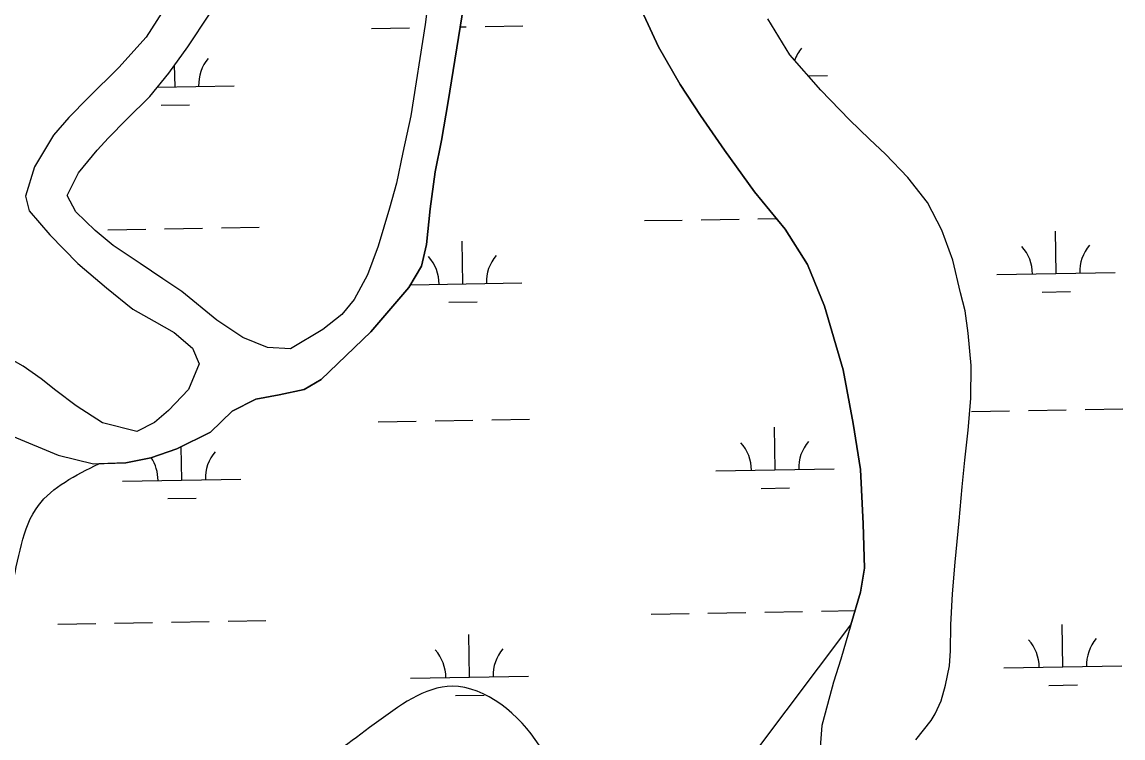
# Model space of a CAD drawing. Extents: x 3887375 to 3925618, y 296674 to 322633.
# Drawn here: x 3892796 to 3893727, y 316956 to 317561 of the extents above; entities that cross this region are included whole.
import ezdxf

# ---------------------------------------------------------------- set-up
doc = ezdxf.new("R2010")
doc.units = 0
doc.layers.add('V-TOPO-SHOR', color=7, linetype='Continuous')
doc.layers.add('V-WETL-SWMP', color=7, linetype='Continuous')

msp = doc.modelspace()

# ---------------------------------------------------------------- linework, layer by layer
at = {"layer": 'V-TOPO-SHOR'}
for p, q in [((3893066.61, 317313.67), (3893050.6, 317301.06)), ((3892920.03, 317232.55), (3892908.01, 317222.52)), ((3892908.01, 317222.52), (3892893.06, 317214.84))]:
    msp.add_line(p, q, dxfattribs=at)
for points in [[(3893148.94, 317651.5), (3893136.97, 317559.08), (3893124.9, 317481.83), (3893118.16, 317450.62), (3893112.81, 317424.67), (3893106.89, 317403.67), (3893097.16, 317371.52), (3893088.22, 317347.28), (3893077.02, 317326.36), (3893066.61, 317313.67)], [(3892925.5, 317586.74), (3892901.17, 317548.23), (3892878.04, 317522.55), (3892851.94, 317496.92), (3892835.53, 317480.36), (3892822.78, 317465.4), (3892806.54, 317438.63), (3892798.91, 317413.7), (3892802.02, 317401.46), (3892819.5, 317381.09), (3892843.18, 317356.99), (3892867.58, 317336.18), (3892889.71, 317318.37), (3892907.68, 317308.21), (3892924.67, 317298.39), (3892940.28, 317285.3), (3892946.01, 317272.03), (3892936.78, 317250.42), (3892920.03, 317232.55)], [(3893169.5, 317574.07), (3893156.4, 317493.86), (3893150.94, 317460.99), (3893145.59, 317434.38), (3893141.15, 317403.14), (3893138.05, 317372.87), (3893133.81, 317354.48), (3893123.32, 317336.52), (3893091.1, 317299.12), (3893048.96, 317258.9), (3893034.65, 317250.23), (3893013.5, 317245.94), (3892993.67, 317242.29), (3892973.74, 317232.05)], [(3893050.6, 317301.06), (3893022.99, 317284.68), (3893003.57, 317285.97), (3892982.93, 317294.2), (3892960.75, 317309.04), (3892931.14, 317333.22), (3892915.16, 317344.02), (3892895.91, 317356.84), (3892873.08, 317372.02), (3892857.78, 317384.78), (3892841.55, 317400.52), (3892834.19, 317414.47), (3892843.71, 317433.44), (3892859.49, 317452.64), (3892869.21, 317463.04), (3892884.28, 317478.62), (3892904.02, 317498.09), (3892920.15, 317517.94), (3892936.31, 317540.1), (3892954.53, 317567.84)], [(3893387.78, 316905.93), (3893496.91, 317051.29), (3893505.25, 317078.84), (3893508.53, 317099.22), (3893507.46, 317136.81), (3893505.2, 317182.65), (3893498.88, 317221.64), (3893490.68, 317266.91), (3893474.71, 317320.88), (3893460.42, 317356.03), (3893441.44, 317385.98), (3893415.56, 317417.36), (3893390.07, 317452.68), (3893369.76, 317482), (3893352.7, 317508.3), (3893334.41, 317540.22), (3893321.97, 317566.77)], [(3893552.1, 316954.21), (3893564.87, 316970.48), (3893568.25, 316976.04), (3893573.37, 316987.16), (3893577.19, 317000.29), (3893580.41, 317016.71), (3893581.26, 317029.22), (3893581.61, 317051.3), (3893583, 317077.64), (3893585.39, 317104.3), (3893588.57, 317139.18), (3893591.32, 317168.14), (3893593.31, 317190.52), (3893596.34, 317215.85), (3893598.4, 317242.84), (3893598.83, 317270.51), (3893596.29, 317297.91), (3893593.62, 317316.73), (3893589.9, 317331.95), (3893583.4, 317359.73), (3893573.91, 317384.92), (3893561.75, 317408.51), (3893545.27, 317429.53), (3893526.46, 317449.26), (3893512.81, 317461.99), (3893495.93, 317478.4), (3893471.6, 317503.49), (3893445.36, 317533.23), (3893426.72, 317563.84)], [(3892893.06, 317214.84), (3892864.17, 317222.21), (3892841.98, 317236.39), (3892824.72, 317249.51), (3892812.35, 317259.26), (3892797.02, 317270.04), (3892778.08, 317280.88)], [(3892973.74, 317232.05), (3892955.33, 317214.21), (3892927.1, 317200.15), (3892904.91, 317192.58), (3892883.75, 317188.29), (3892860.97, 317187.55)]]:
    msp.add_lwpolyline(points, dxfattribs=at)
msp.add_spline([(3893387.78, 316905.93), (3893311.98, 316831.36), (3893266.88, 316875.69), (3893233.4, 316949.55), (3893159.92, 316999.4), (3893093.85, 316967.23), (3893034.84, 316925.47), (3892976.1, 316887.47), (3892878.48, 316803.95), (3892814.59, 316741.62), (3892751.26, 316682.51), (3892696.9, 316631.25), (3892618.27, 316588.73), (3892555.75, 316512.48), (3892537.07, 316447.39), (3892497.26, 316373.57), (3892474.13, 316455.35), (3892452.71, 316492.57), (3892423.7, 316584.11), (3892432.67, 316682.08), (3892484.93, 316723.24), (3892557.3, 316739.21), (3892641.56, 316759.22), (3892703.31, 316795.9), (3892750.84, 316870.62), (3892756.89, 316985.93), (3892786.77, 317081.39), (3892809.86, 317152.3), (3892860.97, 317187.55)], degree=3, dxfattribs=at)
at = {"layer": 'V-WETL-SWMP'}
for p, q in [((3893156.4, 317493.86), (3893169.5, 317574.07)), ((3893321.97, 317566.77), (3893334.41, 317540.22)), ((3893091.68, 317555.66), (3893123.68, 317556.21)), ((3893166.7, 317556.95), (3893171.67, 317557.03)), ((3893187.67, 317557.31), (3893219.66, 317557.86)), ((3893334.41, 317540.22), (3893352.7, 317508.3)), ((3892925.44, 317506.37), (3892925.12, 317524.76)), ((3893460.95, 317515.56), (3893477.27, 317515.84)), ((3892910.54, 317506.11), (3892975.43, 317507.23)), ((3893352.7, 317508.3), (3893369.76, 317482)), ((3892913.71, 317490.73), (3892937.7, 317491.15)), ((3893150.94, 317460.99), (3893156.4, 317493.86)), ((3893369.76, 317482), (3893390.07, 317452.68)), ((3893145.59, 317434.38), (3893150.94, 317460.99)), ((3893390.07, 317452.68), (3893415.56, 317417.36)), ((3893141.15, 317403.14), (3893145.59, 317434.38)), ((3893415.56, 317417.36), (3893441.44, 317385.98)), ((3893138.05, 317372.87), (3893141.15, 317403.14)), ((3893322.51, 317393.1), (3893354.5, 317393.64)), ((3893370.5, 317393.92), (3893402.49, 317394.47)), ((3893418.49, 317394.74), (3893434, 317395.01)), ((3892868.66, 317385.31), (3892900.66, 317385.85)), ((3892916.66, 317386.13), (3892948.65, 317386.68)), ((3892964.65, 317386.95), (3892996.65, 317387.5)), ((3893441.44, 317385.98), (3893460.42, 317356.03)), ((3893670.64, 317348.32), (3893670.02, 317384.32)), ((3893168.81, 317339.71), (3893168.19, 317375.7)), ((3893133.81, 317354.48), (3893138.05, 317372.87)), ((3893460.42, 317356.03), (3893474.71, 317320.87)), ((3893123.32, 317336.52), (3893133.81, 317354.48)), ((3893620.65, 317347.46), (3893720.63, 317349.18)), ((3893124.74, 317338.95), (3893218.8, 317340.57)), ((3893091.1, 317299.12), (3893123.32, 317336.52)), ((3893658.91, 317332.69), (3893682.9, 317333.1)), ((3893157.07, 317324.07), (3893181.07, 317324.48)), ((3893474.71, 317320.87), (3893490.68, 317266.91)), ((3893048.96, 317258.9), (3893091.1, 317299.12)), ((3893490.68, 317266.91), (3893498.88, 317221.63)), ((3893034.65, 317250.22), (3893048.96, 317258.9)), ((3892993.67, 317242.29), (3893013.5, 317245.94)), ((3893013.5, 317245.94), (3893034.65, 317250.22)), ((3892973.73, 317232.05), (3892993.67, 317242.29)), ((3892955.33, 317214.21), (3892973.73, 317232.05)), ((3893599.22, 317231.65), (3893631.22, 317232.2)), ((3893647.22, 317232.47), (3893679.21, 317233.02)), ((3893695.21, 317233.29), (3893727.21, 317233.84)), ((3893097.39, 317223.03), (3893129.39, 317223.58)), ((3893145.38, 317223.86), (3893177.38, 317224.41)), ((3893193.38, 317224.68), (3893225.37, 317225.23)), ((3893432.98, 317182.36), (3893432.37, 317218.35)), ((3893498.88, 317221.63), (3893505.2, 317182.65)), ((3892787.87, 317210.86), (3892826.51, 317194.78)), ((3892927.1, 317200.15), (3892955.33, 317214.21)), ((3892904.91, 317192.58), (3892927.1, 317200.15)), ((3892931.15, 317173.74), (3892930.67, 317201.92)), ((3892826.51, 317194.78), (3892856.38, 317187.4)), ((3892856.38, 317187.4), (3892883.75, 317188.29)), ((3892883.75, 317188.29), (3892904.91, 317192.58)), ((3893382.99, 317181.5), (3893482.98, 317183.21)), ((3893505.2, 317182.65), (3893507.46, 317136.81)), ((3892881.16, 317172.88), (3892981.14, 317174.6)), ((3893421.25, 317166.72), (3893445.25, 317167.13)), ((3892919.42, 317158.11), (3892943.41, 317158.52)), ((3893507.46, 317136.81), (3893508.53, 317099.22)), ((3893508.53, 317099.22), (3893505.25, 317078.84)), ((3893505.25, 317078.84), (3893496.91, 317051.29)), ((3893328.22, 317060.47), (3893360.21, 317061.02)), ((3893376.21, 317061.29), (3893408.2, 317061.84)), ((3893424.2, 317062.12), (3893456.2, 317062.67)), ((3893472.19, 317062.94), (3893500.58, 317063.43)), ((3892826.38, 317051.86), (3892858.38, 317052.4)), ((3892874.37, 317052.68), (3892906.37, 317053.23)), ((3892922.37, 317053.5), (3892954.36, 317054.05)), ((3892970.36, 317054.33), (3893002.36, 317054.88)), ((3893496.91, 317051.29), (3893488.56, 317022.41)), ((3893676.35, 317015.7), (3893675.73, 317051.69)), ((3893174.52, 317007.08), (3893173.9, 317043.08)), ((3893488.56, 317022.41), (3893482.32, 317002.74)), ((3893626.36, 317014.84), (3893726.34, 317016.55)), ((3893124.52, 317006.22), (3893224.51, 317007.94)), ((3893482.32, 317002.74), (3893477.42, 316984.03)), ((3893664.62, 317000.06), (3893688.61, 317000.47)), ((3893162.78, 316991.45), (3893186.78, 316991.86)), ((3893477.42, 316984.03), (3893472.53, 316966.31)), ((3893472.53, 316966.31), (3893470.87, 316944.25))]:
    msp.add_line(p, q, dxfattribs=at)
for points in [[(3893148.94, 317651.5), (3893136.97, 317559.08), (3893124.9, 317481.83), (3893118.16, 317450.62), (3893112.81, 317424.67), (3893106.89, 317403.67), (3893097.17, 317371.52), (3893088.22, 317347.28), (3893077.02, 317326.36), (3893066.61, 317313.66), (3893050.6, 317301.06), (3893022.99, 317284.68), (3893003.57, 317285.97), (3892982.93, 317294.2), (3892960.75, 317309.04), (3892931.14, 317333.22), (3892915.16, 317344.02), (3892895.91, 317356.84), (3892873.08, 317372.02), (3892857.78, 317384.78), (3892841.55, 317400.52), (3892834.19, 317414.47), (3892843.71, 317433.44), (3892859.49, 317452.64), (3892869.21, 317463.04), (3892884.28, 317478.62), (3892904.02, 317498.09), (3892920.15, 317517.94), (3892936.31, 317540.1), (3892954.53, 317567.83)], [(3892925.5, 317586.74), (3892901.17, 317548.23), (3892878.04, 317522.55), (3892851.94, 317496.92), (3892835.53, 317480.36), (3892822.78, 317465.4), (3892806.55, 317438.63), (3892798.91, 317413.7), (3892802.02, 317401.46), (3892819.5, 317381.09), (3892843.18, 317356.99), (3892867.58, 317336.18), (3892889.71, 317318.37), (3892907.68, 317308.21), (3892924.67, 317298.39)], [(3893552.1, 316954.21), (3893564.87, 316970.48), (3893568.25, 316976.04), (3893573.37, 316987.16), (3893577.19, 317000.28), (3893580.41, 317016.71), (3893581.27, 317029.22), (3893581.61, 317051.3), (3893583, 317077.64), (3893585.39, 317104.3), (3893588.57, 317139.18), (3893591.32, 317168.14), (3893593.31, 317190.52), (3893596.34, 317215.85), (3893598.41, 317242.84), (3893598.83, 317270.51), (3893596.29, 317297.91), (3893593.62, 317316.73), (3893589.9, 317331.95), (3893583.4, 317359.73), (3893573.91, 317384.92), (3893561.75, 317408.51), (3893545.26, 317429.53), (3893526.46, 317449.26), (3893512.81, 317461.99), (3893495.93, 317478.4), (3893471.6, 317503.49), (3893445.36, 317533.23), (3893426.72, 317563.84)], [(3892924.67, 317298.39), (3892940.28, 317285.3), (3892946.01, 317272.03), (3892936.78, 317250.42), (3892920.03, 317232.55)], [(3892920.03, 317232.55), (3892908.01, 317222.52), (3892893.06, 317214.84), (3892864.17, 317222.21), (3892841.98, 317236.39), (3892824.72, 317249.51), (3892812.34, 317259.26), (3892797.02, 317270.04), (3892778.08, 317280.88)]]:
    msp.add_lwpolyline(points, dxfattribs=at)
for centre, start, end in [((3893482.5, 317516.41), 140.21154, 159.73193), ((3892980.67, 317507.79), 140.21154, 181.75519), ((3893615.4, 317347.85), 0.21154, 41.7552), ((3893725.87, 317349.74), 140.21154, 181.75519), ((3893113.56, 317339.23), 0.21154, 41.7552), ((3893224.03, 317341.13), 140.21154, 181.75519), ((3892986.38, 317175.17), 140.21154, 181.75519), ((3893377.74, 317181.88), 0.21154, 41.7552), ((3893488.21, 317183.78), 140.21154, 181.75519), ((3892875.91, 317173.27), 0.21154, 33.48199), ((3893731.58, 317017.12), 140.21154, 181.75519), ((3893119.27, 317006.61), 0.21154, 41.7552), ((3893229.74, 317008.5), 140.21154, 181.75519), ((3893621.11, 317015.22), 0.21154, 41.7552)]:
    msp.add_arc(centre, 35.25, start, end, dxfattribs=at)

doc.saveas('drawing.dxf')
